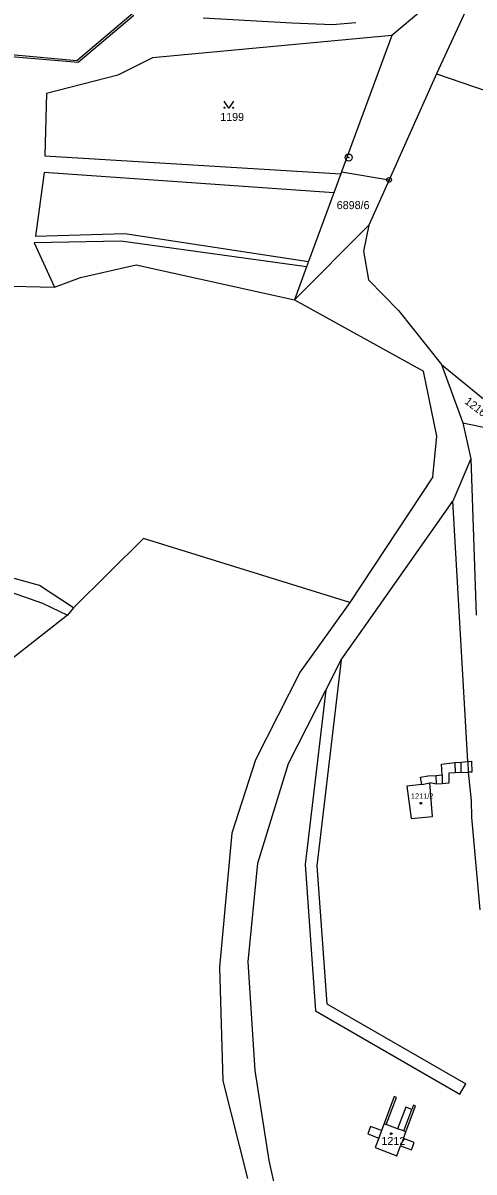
# Model space of a CAD drawing. Extents: x -593183 to -588034, y -1130415 to -1124994.
# Drawn here: x -590954.6 to -590858.7, y -1129329.8 to -1129085.7 of the extents above; entities that cross this region are included whole.
import ezdxf

# ---------------------------------------------------------------- set-up
doc = ezdxf.new("R2010")
doc.units = 0
for name, color, linetype in [('Vrstva 1', 7, 'Continuous'), ('Vrstva 18', 7, 'Continuous'), ('Vrstva 19', 7, 'Continuous'), ('Vrstva 24', 7, 'Continuous'), ('Vrstva 25', 7, 'Continuous'), ('Vrstva 4', 7, 'Continuous')]:
    doc.layers.add(name, color=color, linetype=linetype)

msp = doc.modelspace()

# ---------------------------------------------------------------- linework, layer by layer
at = {"layer": 'Vrstva 1'}
for p, q in [((-590843.6, -1129046.27), (-590866.67, -1129096.56)), ((-590867.38, -1129081.05), (-590876.2, -1129088.39)), ((-590943.17, -1129093.74), (-590931.21, -1129083.62)), ((-590876.2, -1129088.39), (-590886.88, -1129117.37)), ((-590957.09, -1129092.47), (-590943.17, -1129093.74)), ((-590866.67, -1129096.56), (-590876.79, -1129119.08)), ((-590866.67, -1129096.56), (-590846.55, -1129103.46)), ((-590886.88, -1129117.37), (-590887.03, -1129117.77)), ((-590886.88, -1129117.37), (-590876.79, -1129119.08)), ((-590887.03, -1129117.77), (-590888.53, -1129121.84)), ((-590876.79, -1129119.08), (-590881.1, -1129128.68)), ((-590888.74, -1129122.4), (-590893.9, -1129136.41)), ((-590888.53, -1129121.84), (-590888.74, -1129122.4)), ((-590881.1, -1129128.68), (-590896.9, -1129144.56)), ((-590881.1, -1129128.68), (-590882.19, -1129134.25)), ((-590882.19, -1129134.25), (-590881.14, -1129140.29)), ((-590942.36, -1129139.8), (-590930.57, -1129137.1)), ((-590930.57, -1129137.1), (-590896.9, -1129144.56)), ((-590893.9, -1129136.41), (-590894.31, -1129137.53)), ((-590894.31, -1129137.53), (-590896.9, -1129144.56)), ((-590962.51, -1129141.48), (-590947.9, -1129141.9)), ((-590947.9, -1129141.9), (-590942.36, -1129139.8)), ((-590881.14, -1129140.29), (-590874.79, -1129146.84)), ((-590896.9, -1129144.56), (-590869.43, -1129159.74)), ((-590874.79, -1129146.84), (-590865.64, -1129158.26)), ((-590865.64, -1129158.26), (-590850.42, -1129170.76)), ((-590865.64, -1129158.26), (-590861.07, -1129170.69)), ((-590866.66, -1129173.53), (-590869.43, -1129159.74)), ((-590861.07, -1129170.69), (-590852.1, -1129172.55)), ((-590861.07, -1129170.69), (-590859.43, -1129178.34)), ((-590867.47, -1129182.18), (-590866.66, -1129173.53)), ((-590859.43, -1129178.34), (-590863.25, -1129187.35)), ((-590859.43, -1129178.34), (-590858.27, -1129211.51)), ((-590867.47, -1129182.18), (-590885.15, -1129208.86)), ((-590880.67, -1129212.14), (-590863.25, -1129187.35)), ((-590860.04, -1129242.63), (-590863.25, -1129187.35)), ((-590928.97, -1129195.24), (-590943.86, -1129209.98)), ((-590885.15, -1129208.86), (-590928.97, -1129195.24)), ((-590977.44, -1129199.69), (-590950.47, -1129209.01)), ((-590951.12, -1129205.22), (-590974.08, -1129198.94)), ((-590943.86, -1129209.98), (-590951.12, -1129205.22)), ((-590950.47, -1129209.01), (-590945.13, -1129211.56)), ((-590943.86, -1129209.98), (-590945.13, -1129211.56)), ((-590885.15, -1129208.86), (-590895.65, -1129223.6)), ((-590945.13, -1129211.56), (-590974.37, -1129234.4)), ((-590886.97, -1129221), (-590880.67, -1129212.14)), ((-590890.25, -1129227.46), (-590886.97, -1129221)), ((-590895.65, -1129223.6), (-590905.15, -1129242.25)), ((-590898.18, -1129243.08), (-590890.25, -1129227.46)), ((-590905.15, -1129242.25), (-590910.22, -1129257.86)), ((-590904.66, -1129264.2), (-590898.18, -1129243.08)), ((-590865.64, -1129243.2), (-590862.8, -1129242.83)), ((-590865.47, -1129245.45), (-590865.64, -1129243.2)), ((-590862.8, -1129242.83), (-590861.45, -1129242.74)), ((-590861.45, -1129242.74), (-590860.04, -1129242.63)), ((-590860.04, -1129242.63), (-590859.97, -1129244.91)), ((-590870.13, -1129245.93), (-590868.48, -1129245.66)), ((-590869.84, -1129247.52), (-590870.13, -1129245.93)), ((-590868.48, -1129245.66), (-590866.74, -1129245.61)), ((-590866.74, -1129245.61), (-590865.47, -1129245.45)), ((-590864.05, -1129245.12), (-590864.1, -1129247.22)), ((-590862.76, -1129245.01), (-590864.05, -1129245.12)), ((-590861.44, -1129244.99), (-590862.76, -1129245.01)), ((-590861.44, -1129244.99), (-590859.97, -1129244.91)), ((-590859.97, -1129244.91), (-590859.33, -1129250.89)), ((-590869.84, -1129247.52), (-590872.99, -1129247.87)), ((-590872.99, -1129247.87), (-590872.09, -1129254.76)), ((-590867.56, -1129254.32), (-590868.11, -1129247.15)), ((-590866.73, -1129247.42), (-590868.11, -1129247.15)), ((-590865.47, -1129247.37), (-590866.73, -1129247.42)), ((-590864.1, -1129247.22), (-590865.47, -1129247.37)), ((-590859.33, -1129250.89), (-590859.27, -1129254.49)), ((-590872.09, -1129254.76), (-590867.56, -1129254.32)), ((-590859.27, -1129254.49), (-590857.5, -1129274.1)), ((-590910.22, -1129257.86), (-590912.81, -1129286.33)), ((-590906.72, -1129285.17), (-590904.66, -1129264.2)), ((-590905.28, -1129308.3), (-590906.72, -1129285.17)), ((-590912.81, -1129286.33), (-590912.1, -1129310.45)), ((-590912.1, -1129310.45), (-590906.88, -1129331.22)), ((-590902.26, -1129327.35), (-590905.28, -1129308.3)), ((-590875.7, -1129313.81), (-590877.85, -1129319.55)), ((-590877.38, -1129319.72), (-590875.23, -1129313.98)), ((-590875.23, -1129313.98), (-590875.7, -1129313.81)), ((-590873.25, -1129316.04), (-590874.96, -1129320.63)), ((-590871.94, -1129316.53), (-590873.25, -1129316.04)), ((-590873.2, -1129321.29), (-590871.13, -1129315.77)), ((-590871.6, -1129315.6), (-590871.94, -1129316.53)), ((-590871.13, -1129315.77), (-590871.6, -1129315.6)), ((-590880.73, -1129320.17), (-590881.32, -1129321.75)), ((-590878.4, -1129321.04), (-590880.73, -1129320.17)), ((-590877.85, -1129319.55), (-590878.4, -1129321.04)), ((-590874.96, -1129320.63), (-590877.38, -1129319.72)), ((-590881.32, -1129321.75), (-590878.99, -1129322.62)), ((-590878.99, -1129322.62), (-590879.75, -1129324.64)), ((-590873.72, -1129322.7), (-590873.2, -1129321.29)), ((-590871.42, -1129323.57), (-590873.72, -1129322.7)), ((-590879.75, -1129324.64), (-590875.1, -1129326.38)), ((-590875.1, -1129326.38), (-590874.32, -1129324.29)), ((-590874.32, -1129324.29), (-590872.01, -1129325.15)), ((-590872.01, -1129325.15), (-590871.42, -1129323.57)), ((-590899.41, -1129339.96), (-590902.26, -1129327.35))]:
    msp.add_line(p, q, dxfattribs=at)
at = {"layer": 'Vrstva 24'}
for centre, radius in [((-590885.37, -1129114.33), 0.75), ((-590885.37, -1129114.33), 0.0903), ((-590876.79, -1129119.08), 0.5), ((-590876.79, -1129119.08), 0.0327)]:
    msp.add_circle(centre, radius, dxfattribs=at)
at = {"layer": 'Vrstva 25'}
msp.add_lwpolyline([(-590909.86, -1129102.36), (-590910.86, -1129103.86), (-590911.86, -1129102.36)], dxfattribs=at)
for centre, radius in [((-590911.76, -1129103.76), 0.1), ((-590909.96, -1129103.76), 0.1), ((-590870.03, -1129251.49), 0.175), ((-590870.03, -1129251.49), 0.15), ((-590876.33, -1129321.69), 0.175), ((-590876.33, -1129321.69), 0.15)]:
    msp.add_circle(centre, radius, dxfattribs=at)
at = {"layer": 'Vrstva 4'}
for p, q in [((-590931.04, -1129084.13), (-590942.85, -1129094.12)), ((-590897.49, -1129085.75), (-590916.33, -1129084.69)), ((-590888.78, -1129086.13), (-590897.49, -1129085.75)), ((-590883.82, -1129085.69), (-590888.78, -1129086.13)), ((-590876.2, -1129088.39), (-590927.1, -1129093.13)), ((-590942.85, -1129094.12), (-590957.13, -1129092.97)), ((-590927.1, -1129093.13), (-590934.44, -1129096.85)), ((-590934.44, -1129096.85), (-590949.61, -1129100.72)), ((-590949.61, -1129100.72), (-590950, -1129113.97)), ((-590950, -1129113.97), (-590887.03, -1129117.77)), ((-590950.1, -1129117.51), (-590951.96, -1129131.02)), ((-590888.53, -1129121.84), (-590950.1, -1129117.51)), ((-590933.8, -1129132.09), (-590952.2, -1129132.46)), ((-590951.96, -1129131.02), (-590932.95, -1129130.47)), ((-590894.31, -1129137.53), (-590933.8, -1129132.09)), ((-590932.95, -1129130.47), (-590893.9, -1129136.41)), ((-590952.2, -1129132.46), (-590947.9, -1129141.9)), ((-590886.97, -1129221), (-590892.17, -1129264.81)), ((-590890.25, -1129227.46), (-590894.65, -1129264.52)), ((-590862.8, -1129242.83), (-590862.76, -1129245.01)), ((-590861.44, -1129244.99), (-590861.45, -1129242.74)), ((-590860.04, -1129242.63), (-590859.24, -1129242.57)), ((-590859.24, -1129242.57), (-590859.17, -1129244.86)), ((-590866.73, -1129247.42), (-590866.74, -1129245.61)), ((-590865.47, -1129245.45), (-590865.47, -1129247.37)), ((-590859.17, -1129244.86), (-590859.97, -1129244.91)), ((-590869.84, -1129247.52), (-590868.11, -1129247.15)), ((-590894.65, -1129264.52), (-590892.4, -1129295.59)), ((-590892.17, -1129264.81), (-590890.01, -1129294.08)), ((-590892.4, -1129295.59), (-590861.73, -1129313.3)), ((-590890.01, -1129294.08), (-590860.48, -1129311.13)), ((-590861.73, -1129313.3), (-590860.48, -1129311.13)), ((-590873.66, -1129321.11), (-590871.94, -1129316.53)), ((-590877.85, -1129319.55), (-590877.38, -1129319.72)), ((-590878.4, -1129321.04), (-590878.99, -1129322.62)), ((-590873.66, -1129321.11), (-590874.96, -1129320.63)), ((-590873.72, -1129322.7), (-590874.32, -1129324.29)), ((-590873.66, -1129321.11), (-590873.2, -1129321.29))]:
    msp.add_line(p, q, dxfattribs=at)

# ---------------------------------------------------------------- texts
at = {"layer": 'Vrstva 18'}
for s, p in [('1199', (-590912.68, -1129106.56)), ('6898/6', (-590887.9, -1129125.28))]:
    msp.add_text(s, height=1.7, dxfattribs=at).set_placement(p)
msp.add_text('1216/2', height=1.7, rotation=322.5074, dxfattribs=at).set_placement((-590860.87, -1129166.43))
at = {"layer": 'Vrstva 19'}
for s, height, p in [('1211/2', 1.14, (-590872.14, -1129250.55)), ('1212', 1.7, (-590878.4, -1129324.08))]:
    msp.add_text(s, height=height, dxfattribs=at).set_placement(p)

doc.saveas('drawing.dxf')
